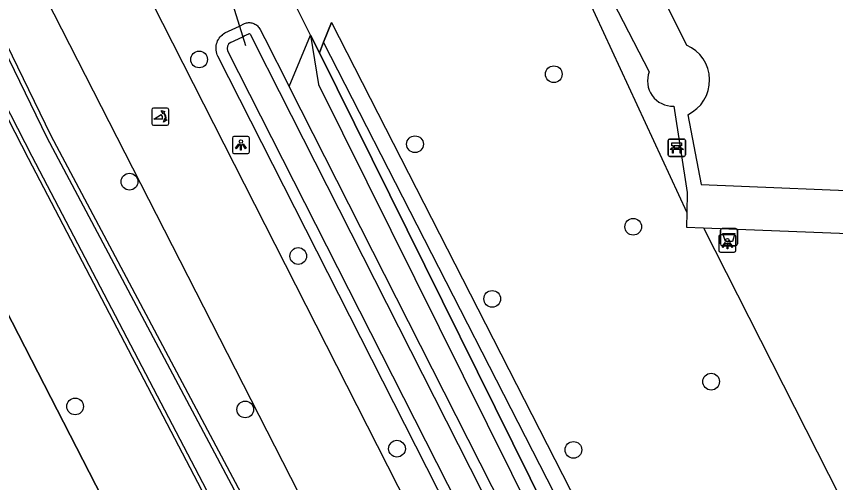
# Model space of a CAD drawing. Extents: x 158838 to 160074, y 386376 to 387776.
# Drawn here: x 159506.73 to 159554.56, y 387091.44 to 387118.62 of the extents above; entities that cross this region are included whole.
import ezdxf

# ---------------------------------------------------------------- set-up
doc = ezdxf.new("R2010")
doc.units = 0
for name, color, linetype in [('IMGEO_Afvalbak', 7, 'Continuous'), ('IMGEO_Bank', 7, 'Continuous'), ('IMGEO_Boom', 7, 'Continuous'), ('IMGEO_Duiker', 7, 'Continuous'), ('IMGEO_Fietspad_gesloten', 7, 'Continuous'), ('IMGEO_Groenvoorziening', 7, 'Continuous'), ('IMGEO_Hek', 7, 'Continuous'), ('IMGEO_Lichtpunt', 7, 'Continuous'), ('IMGEO_Poller', 7, 'Continuous'), ('IMGEO_Voetpad_halfverhard', 7, 'Continuous'), ('IMGEO_Waterloop', 7, 'Continuous')]:
    doc.layers.add(name, color=color, linetype=linetype)

msp = doc.modelspace()

# ---------------------------------------------------------------- linework, layer by layer
at = {"layer": 'IMGEO_Afvalbak'}
for p, q in [((159547.83, 387105.351), (159547.83, 387106.151)), ((159547.83, 387106.151), (159547.83, 387105.351)), ((159547.93, 387106.251), (159548.72, 387106.251)), ((159548.72, 387106.251), (159547.93, 387106.251)), ((159548.82, 387106.151), (159548.82, 387105.351)), ((159548.82, 387105.351), (159548.82, 387106.151)), ((159548.72, 387105.251), (159547.93, 387105.251)), ((159547.93, 387105.251), (159548.72, 387105.251))]:
    msp.add_line(p, q, dxfattribs=at)
msp.add_lwpolyline([(159547.973, 387105.965), (159548.677, 387105.965), (159548.528, 387105.495), (159548.122, 387105.495), (159547.973, 387105.965)], dxfattribs=at)
for centre, start, end in [((159547.93, 387106.151), 90, 180), ((159547.93, 387106.151), 90, 180), ((159548.72, 387106.151), 0, 90), ((159548.72, 387106.151), 360, 90), ((159547.93, 387105.351), 180, 270), ((159547.93, 387105.351), 180, 270), ((159548.72, 387105.351), 270, 0), ((159548.72, 387105.351), 270, 0)]:
    msp.add_arc(centre, 0.1, start, end, dxfattribs=at)
at = {"layer": 'IMGEO_Bank'}
for p, q in [((159544.785, 387110.537), (159544.785, 387111.378)), ((159544.785, 387111.378), (159544.785, 387110.537)), ((159544.86, 387111.462), (159545.701, 387111.462)), ((159545.701, 387111.462), (159544.86, 387111.462)), ((159545.785, 387111.387), (159545.785, 387110.546)), ((159545.785, 387110.546), (159545.785, 387111.387)), ((159545.482, 387110.86), (159545.089, 387110.86)), ((159545.094, 387110.968), (159545.094, 387111.074)), ((159545.138, 387111.074), (159545.138, 387110.968)), ((159545.426, 387111.08), (159545.144, 387111.08)), ((159545.144, 387110.962), (159545.426, 387110.962)), ((159545.432, 387110.968), (159545.432, 387111.074)), ((159545.476, 387111.074), (159545.476, 387110.968)), ((159545.71, 387110.462), (159544.869, 387110.462)), ((159544.869, 387110.462), (159545.71, 387110.462))]:
    msp.add_line(p, q, dxfattribs=at)
for points in [[(159545.088, 387111.08), (159545.002, 387111.08), (159545.002, 387111.241), (159545.565, 387111.241), (159545.565, 387111.08), (159545.482, 387111.08)], [(159545.032, 387110.86), (159544.89, 387110.86), (159545.002, 387110.962), (159545.088, 387110.962)], [(159545.082, 387110.853), (159545.082, 387110.646), (159545.039, 387110.646), (159545.039, 387110.853)], [(159545.482, 387110.962), (159545.565, 387110.962), (159545.677, 387110.86), (159545.538, 387110.86)], [(159545.532, 387110.853), (159545.532, 387110.646), (159545.488, 387110.646), (159545.488, 387110.853)]]:
    msp.add_lwpolyline(points, dxfattribs=at)
for centre, radius, start, end in [((159544.863, 387111.384), 0.0779, 92.4484, 184.2845), ((159544.863, 387111.384), 0.0779, 92.4484, 184.2845), ((159545.707, 387111.384), 0.0779, 2.4484, 94.2845), ((159545.707, 387111.384), 0.0779, 2.4484, 94.2845), ((159545.032, 387110.853), 0.00671, 2.8957, 87.1043), ((159545.089, 387110.853), 0.00671, 92.8957, 177.1043), ((159545.087, 387111.073), 0.00671, 2.8957, 87.1043), ((159545.087, 387110.969), 0.00671, 272.8957, 357.1043), ((159545.144, 387111.073), 0.00671, 92.8957, 177.1043), ((159545.144, 387110.969), 0.00671, 182.8957, 267.1043), ((159545.426, 387111.073), 0.00671, 2.8957, 87.1043), ((159545.426, 387110.969), 0.00671, 272.8957, 357.1043), ((159545.483, 387111.073), 0.00671, 92.8957, 177.1043), ((159545.483, 387110.969), 0.00671, 182.8957, 267.1043), ((159545.481, 387110.853), 0.00671, 2.8957, 87.1043), ((159545.538, 387110.853), 0.00671, 92.8957, 177.1043), ((159544.863, 387110.54), 0.0779, 182.4484, 274.2845), ((159544.863, 387110.54), 0.0779, 182.4484, 274.2845), ((159545.707, 387110.54), 0.0779, 272.4484, 4.2845), ((159545.707, 387110.54), 0.0779, 272.4484, 4.2845)]:
    msp.add_arc(centre, radius, start, end, dxfattribs=at)
at = {"layer": 'IMGEO_Boom'}
for centre in [(159517.395, 387116.113), (159538.103, 387115.251), (159529.999, 387111.168), (159513.329, 387108.985), (159542.74, 387106.358), (159523.184, 387104.649), (159534.509, 387102.148), (159547.288, 387097.325), (159510.154, 387095.88), (159520.091, 387095.703), (159528.947, 387093.413), (159539.248, 387093.343)]:
    msp.add_circle(centre, 0.489, dxfattribs=at)
at = {"layer": 'IMGEO_Duiker'}
msp.add_lwpolyline([(159514.975, 387133.444), (159516.134, 387129.709), (159517.836, 387124.224), (159519.747, 387118.063), (159520.102, 387116.919)], dxfattribs=at)
at = {"layer": 'IMGEO_Fietspad_gesloten'}
for points in [[(159500.854, 387134.543), (159502.907, 387130.51), (159542.986, 387052.135), (159544.661, 387048.936)], [(159513.697, 387121.277), (159514.646, 387119.417), (159536.77, 387075.969), (159547.947, 387053.739), (159549.716, 387050.55), (159551.249, 387047.538)]]:
    msp.add_lwpolyline(points, dxfattribs=at)
at = {"layer": 'IMGEO_Groenvoorziening'}
for points in [[(159497.252, 387130.141), (159499.01, 387131.678), (159508.729, 387111.673), (159529.134, 387073.356), (159541.779, 387046.483), (159540.605, 387045.925)], [(159540.605, 387045.925), (159535.326, 387057.03), (159507.426, 387110.333), (159497.252, 387130.141)], [(159550.694, 387129.334), (159538.567, 387122.949), (159545.872, 387107.196)], [(159492.942, 387127.124), (159536.529, 387042.312)], [(159523.904, 387117.528), (159522.863, 387119.602), (159527.772, 387121.967)], [(159540.327, 387073.346), (159518.487, 387116.312), (159518.458, 387116.378), (159518.427, 387116.466), (159518.405, 387116.556), (159518.39, 387116.647), (159518.384, 387116.739), (159518.386, 387116.832), (159518.396, 387116.924), (159518.415, 387117.015), (159518.441, 387117.104), (159518.476, 387117.19), (159518.518, 387117.272), (159518.567, 387117.351), (159518.623, 387117.425), (159518.685, 387117.493), (159518.753, 387117.556), (159518.765, 387117.565), (159518.827, 387117.612), (159518.905, 387117.662), (159519.747, 387118.063), (159520.037, 387118.201), (159520.096, 387118.224), (159520.157, 387118.241), (159520.22, 387118.253), (159520.283, 387118.259), (159520.347, 387118.26), (159520.41, 387118.255), (159520.473, 387118.244), (159520.534, 387118.228), (159520.594, 387118.206), (159520.651, 387118.179), (159520.706, 387118.148), (159520.758, 387118.111), (159520.807, 387118.07), (159520.851, 387118.024), (159520.891, 387117.975), (159520.927, 387117.923), (159520.958, 387117.867), (159521.231, 387117.33), (159522.653, 387114.528)], [(159524.666, 387117.122), (159525.117, 387118.274), (159553.907, 387062.011), (159554.554, 387061.237), (159556.605, 387060.851), (159559.342, 387062.017), (159566.26, 387065.329), (159567.256, 387065.788)], [(159522.653, 387114.528), (159523.904, 387117.528)], [(159523.904, 387117.528), (159524.421, 387116.496)], [(159523.904, 387117.528), (159524.372, 387114.652), (159549.711, 387063.685), (159552.437, 387058.389), (159553.501, 387057.023), (159556.294, 387057.281), (159566.595, 387061.995), (159574.394, 387065.638), (159600.591, 387078.572), (159608.272, 387082.639), (159615.375, 387086.522), (159618.118, 387088.115)], [(159524.421, 387116.496), (159524.666, 387117.122)], [(159617.401, 387089.056), (159616.599, 387088.988), (159592.77, 387075.908), (159562.345, 387061.533), (159557.691, 387059.444), (159554.138, 387059.591), (159524.666, 387117.122)], [(159524.421, 387116.496), (159540.829, 387083.411), (159553.532, 387058.11), (159555.442, 387057.686), (159574.235, 387066.106), (159583.297, 387070.467), (159583.526, 387070.577), (159600.427, 387079.126), (159601.797, 387079.85), (159607.974, 387083.111), (159615.411, 387087.333), (159617.522, 387088.807)], [(159547.733, 387065.12), (159522.653, 387114.528)], [(159546.841, 387106.289), (159558.135, 387084.077), (159557.43, 387083.75), (159564.21, 387070.281), (159565.279, 387069.725), (159567.256, 387065.788)]]:
    msp.add_lwpolyline(points, dxfattribs=at)
at = {"layer": 'IMGEO_Hek'}
for points in [[(159536.529, 387042.312), (159492.942, 387127.124)], [(159523.904, 387117.528), (159522.863, 387119.602)], [(159525.117, 387118.274), (159524.666, 387117.122)], [(159524.421, 387116.496), (159523.904, 387117.528)], [(159524.666, 387117.122), (159524.421, 387116.496)], [(159583.297, 387070.467), (159574.235, 387066.106), (159555.442, 387057.686), (159553.532, 387058.11), (159540.829, 387083.411), (159524.421, 387116.496)]]:
    msp.add_lwpolyline(points, dxfattribs=at)
at = {"layer": 'IMGEO_Lichtpunt'}
for p, q in [((159519.336, 387111.531), (159519.336, 387110.724)), ((159519.336, 387111.531), (159519.336, 387110.724)), ((159520.238, 387111.626), (159519.43, 387111.626)), ((159520.238, 387111.626), (159519.43, 387111.626)), ((159520.332, 387110.724), (159520.332, 387111.531)), ((159520.332, 387110.724), (159520.332, 387111.531)), ((159519.43, 387110.63), (159520.238, 387110.63)), ((159519.43, 387110.63), (159520.238, 387110.63)), ((159547.74, 387105.782), (159547.74, 387104.975)), ((159547.74, 387105.782), (159547.74, 387104.975)), ((159548.642, 387105.877), (159547.834, 387105.877)), ((159548.642, 387105.877), (159547.834, 387105.877)), ((159548.736, 387104.975), (159548.736, 387105.782)), ((159548.736, 387104.975), (159548.736, 387105.782)), ((159547.834, 387104.881), (159548.642, 387104.881)), ((159547.834, 387104.881), (159548.642, 387104.881))]:
    msp.add_line(p, q, dxfattribs=at)
for points in [[(159519.71, 387111.195), (159519.749, 387111.167), (159519.561, 387110.905), (159519.523, 387110.932), (159519.71, 387111.195)], [(159519.812, 387111.147), (159519.859, 387111.147), (159519.859, 387110.825), (159519.812, 387110.825), (159519.812, 387111.147)], [(159519.922, 387111.167), (159519.96, 387111.194), (159520.147, 387110.932), (159520.108, 387110.904), (159519.922, 387111.167)], [(159548.114, 387105.446), (159548.153, 387105.418), (159547.965, 387105.156), (159547.927, 387105.183), (159548.114, 387105.446)], [(159548.216, 387105.398), (159548.263, 387105.398), (159548.263, 387105.076), (159548.216, 387105.076), (159548.216, 387105.398)], [(159548.326, 387105.418), (159548.364, 387105.445), (159548.551, 387105.183), (159548.512, 387105.155), (159548.326, 387105.418)]]:
    msp.add_lwpolyline(points, dxfattribs=at)
for centre in [(159519.835, 387111.329), (159548.239, 387105.58)]:
    msp.add_circle(centre, 0.0994, dxfattribs=at)
for centre, start, end in [((159519.43, 387111.531), 90, 180), ((159519.43, 387111.531), 90, 180), ((159520.238, 387111.531), 0, 90), ((159520.238, 387111.531), 0, 90), ((159519.43, 387110.724), 180, 270), ((159519.43, 387110.724), 180, 270), ((159520.238, 387110.724), 270, 0), ((159520.238, 387110.724), 270, 360), ((159547.834, 387105.782), 90, 180), ((159547.834, 387105.782), 90, 180), ((159548.642, 387105.782), 0, 90), ((159548.642, 387105.782), 0, 90), ((159547.834, 387104.975), 180, 270), ((159547.834, 387104.975), 180, 270), ((159548.642, 387104.975), 270, 0), ((159548.642, 387104.975), 270, 360)]:
    msp.add_arc(centre, 0.0946, start, end, dxfattribs=at)
at = {"layer": 'IMGEO_Poller'}
for p, q in [((159514.629, 387113.181), (159514.629, 387112.374)), ((159514.629, 387113.181), (159514.629, 387112.374)), ((159515.531, 387113.276), (159514.723, 387113.276)), ((159515.531, 387113.276), (159514.723, 387113.276)), ((159515.625, 387112.374), (159515.625, 387113.181)), ((159515.625, 387112.374), (159515.625, 387113.181)), ((159514.723, 387112.279), (159515.531, 387112.279)), ((159514.723, 387112.279), (159515.531, 387112.279))]:
    msp.add_line(p, q, dxfattribs=at)
for points in [[(159515.308, 387113.005), (159515.296, 387112.932), (159515.171, 387113.137)], [(159515.171, 387113.137), (159515.402, 387113.071), (159515.331, 387113.039)], [(159515.264, 387112.632), (159514.751, 387112.632), (159515.181, 387112.907)], [(159515.324, 387112.46), (159515.39, 387112.691), (159515.42, 387112.623)], [(159515.456, 387112.596), (159515.528, 387112.585), (159515.324, 387112.46)]]:
    msp.add_lwpolyline(points, dxfattribs=at)
for centre, radius, start, end in [((159514.723, 387113.181), 0.0946, 90, 180), ((159514.723, 387113.181), 0.0946, 90, 180), ((159515.531, 387113.181), 0.0946, 0, 90), ((159515.531, 387113.181), 0.0946, 0, 90), ((159514.936, 387112.682), 0.332, 351.3247, 42.4854), ((159514.95, 387112.692), 0.476, 351.7527, 41.1691), ((159514.95, 387112.692), 0.516, 349.3569, 42.2912), ((159514.723, 387112.374), 0.0946, 180, 270), ((159514.723, 387112.374), 0.0946, 180, 270), ((159515.531, 387112.374), 0.0946, 270, 0), ((159515.531, 387112.374), 0.0946, 270, 0)]:
    msp.add_arc(centre, radius, start, end, dxfattribs=at)
at = {"layer": 'IMGEO_Voetpad_halfverhard'}
for points in [[(159551.024, 387127.993), (159545.762, 387124.692), (159540.334, 387121.854), (159543.67, 387115.395)], [(159551.227, 387127.006), (159546.738, 387124.008), (159547.642, 387122.644), (159543.977, 387120.708), (159545.849, 387116.949)], [(159545.106, 387113.385), (159545.897, 387108.356), (159545.872, 387107.196)], [(159545.928, 387112.888), (159546.706, 387108.827), (159558.016, 387108.351)], [(159545.872, 387107.196), (159545.853, 387106.327), (159546.841, 387106.289)], [(159546.841, 387106.289), (159558.243, 387105.852)]]:
    msp.add_lwpolyline(points, dxfattribs=at)
for centre, radius, start, end in [((159544.967, 387114.901), 2.23, 295.5361, 66.6928), ((159545.062, 387114.872), 1.487, 159.3953, 271.6908)]:
    msp.add_arc(centre, radius, start, end, dxfattribs=at)
at = {"layer": 'IMGEO_Waterloop'}
for points in [[(159499.574, 387129.928), (159508.499, 387111.556), (159528.903, 387073.24), (159541.213, 387047.08)], [(159540.657, 387046.532), (159540.521, 387046.701), (159535.557, 387057.145), (159507.655, 387110.452), (159498.052, 387129.147)], [(159519.219, 387117.098), (159519.94, 387117.441), (159520.024, 387117.481), (159520.293, 387117.609)], [(159520.379, 387117.583), (159520.389, 387117.565), (159520.656, 387117.038), (159522.078, 387114.236), (159547.159, 387064.827), (159553, 387053.405)], [(159553.077, 387050.369), (159550.147, 387055.829), (159540.903, 387073.634), (159519.07, 387116.588), (159519.058, 387116.615)]]:
    msp.add_lwpolyline(points, dxfattribs=at)
for centre, radius, start, end in [((159520.321, 387117.548), 0.0676, 31.5035, 114.8536), ((159519.42, 387116.763), 0.391, 120.9019, 202.2282)]:
    msp.add_arc(centre, radius, start, end, dxfattribs=at)

doc.saveas('drawing.dxf')
